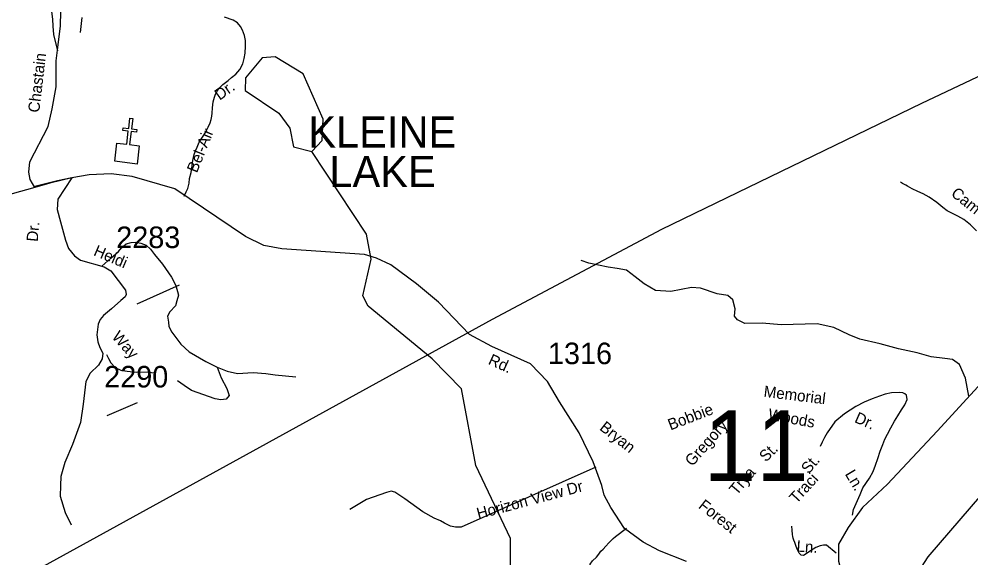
# Model space of a CAD drawing. Extents: x 884530 to 1028605, y 526725 to 653634.
# Drawn here: x 933277 to 938802, y 599861 to 602988 of the extents above; entities that cross this region are included whole.
import ezdxf

# ---------------------------------------------------------------- set-up
doc = ezdxf.new("R2010")
doc.units = 0
for name, color, linetype in [('Exist Cultural Church CELL', 7, 'Continuous'), ('Exist Hydrographic Bay Label', 7, 'Continuous'), ('Exist Hydrographic Creek Single Shore', 7, 'Continuous'), ('Exist Hydrographic Lake Shore Label', 7, 'Continuous'), ('Exist Hydrographic Misc Water Feature', 7, 'Continuous'), ('Exist Road Non-System Type 51', 7, 'Continuous'), ('Exist Road Non-System Type 51 Label', 7, 'Continuous'), ('Exist Road Secondary Structure Standard Bridge Number Label', 7, 'Continuous'), ('Exist Road Secondary Type 51 Attributed', 7, 'Continuous'), ('Exist Road Secondary Type 51 Label', 7, 'Continuous'), ('Exist Road Secondary Type 51 Number Label', 7, 'Continuous'), ('Exist Utilities Electrical Transmission Line', 7, 'Continuous')]:
    doc.layers.add(name, color=color, linetype=linetype)

msp = doc.modelspace()

# ---------------------------------------------------------------- linework, layer by layer
at = {"layer": 'Exist Cultural Church CELL'}
msp.add_lwpolyline([(933845.1, 602268), (933901.7, 602261.1), (933911, 602336.7), (933879.3, 602340.6), (933881.3, 602356.5), (933913, 602352.5), (933920.4, 602412.2), (933936.3, 602410.2), (933928.9, 602350.5), (933960.7, 602346.6), (933958.7, 602330.8), (933926.9, 602334.7), (933917.6, 602259.1), (933974.8, 602251.9), (933961.6, 602146.3), (933832, 602162.4)], close=True, dxfattribs=at)
at = {"layer": 'Exist Hydrographic Bay Label'}
msp.add_lwpolyline([(934976.3, 602218.6), (935036.9, 602283), (935041.4, 602407.6), (934925.6, 602669.2), (934762.5, 602767.7), (934687.2, 602762.6), (934591.3, 602646.3), (934588.8, 602574.2), (934784.1, 602442.4), (934847.7, 602355.7), (934869, 602247), (934976.3, 602218.6)], dxfattribs=at)
at = {"layer": 'Exist Hydrographic Creek Single Shore'}
msp.add_lwpolyline([(938351.1, 599435.9), (938336.6, 599483.1), (938348.1, 599555), (938392.5, 599626.4), (938476.5, 599748.7), (938552.7, 599868.4), (940361.8, 601967.9)], dxfattribs=at)
at = {"layer": 'Exist Hydrographic Misc Water Feature'}
msp.add_lwpolyline([(937055.5, 598005.6), (936694, 598262.6), (936567.5, 598458.8), (936498.7, 598860.5), (936270.6, 599242.4), (936174.7, 599362.5), (936128.5, 599698.2), (936129.9, 599973.8), (935928.2, 600397.9), (935844.3, 600842.6), (935675.3, 601016.6), (935302.6, 601322.7), (935271.5, 601382.4), (935320.8, 601594.7), (935292.6, 601739.7), (934976.3, 602218.6)], dxfattribs=at)
at = {"layer": 'Exist Road Non-System Type 51'}
for points in [[(933501.4, 602802.8), (933479, 602898.1), (933475.6, 602945.6), (933473, 602987.3), (933466.9, 603031.9), (933444.6, 603070.4), (933391.9, 603115), (933324.9, 603145.4), (933285.8, 603177.3), (933268.2, 603195), (933248.7, 603202.3), (933218.9, 603207.1), (933189, 603207.1), (933173.8, 603210.2), (933142.7, 603209), (933121.4, 603200.4), (933102.5, 603184.6), (933088, 603164.5), (933078.8, 603146.2), (933070.2, 603101.5)], [(933641.9, 602995.9), (933631.2, 602909.5)], [(934234.4, 601960), (934247.5, 601985.4), (934256, 602005.1), (934263.8, 602035.6), (934266.8, 602063), (934275.4, 602098.3), (934279.6, 602123.2), (934285.7, 602167.1), (934294, 602202.8), (934300.3, 602223.1), (934310.6, 602245.3), (934322.8, 602274.2), (934340.8, 602302.2), (934359.1, 602329.1), (934373.8, 602361.5), (934385.3, 602386.4), (934392.7, 602405.2), (934395.3, 602423.5), (934398.1, 602441), (934398.8, 602472.6), (934404.2, 602507), (934410.2, 602534), (934417.6, 602552.8), (934426.3, 602569.6), (934437.8, 602587.2), (934459.5, 602608.1), (934489.7, 602631), (934509.9, 602647.8), (934534.9, 602668.7), (934558.4, 602694.9), (934575.9, 602727.3), (934584, 602758.2), (934589.5, 602789.3), (934590.8, 602830.4), (934590.1, 602862.7), (934585.4, 602893), (934574, 602923.3), (934562.5, 602944.2), (934545, 602965.8), (934518.7, 602981.9), (934468.3, 602999.5)], [(933583, 602065.7), (933500.8, 602049), (933367.5, 602016.7)], [(938834.1, 601758.9), (938799.8, 601794.2), (938760.7, 601825.4), (938725.6, 601844.7), (938690.1, 601861.8), (938664.5, 601875.1), (938638.4, 601895.1), (938603, 601923.9), (938559.7, 601954.2), (938524.6, 601973.1), (938493.8, 601986.9), (938461.4, 602002.3), (938447.2, 602010), (938434.1, 602017.5), (938423.7, 602023.6), (938415.5, 602028.4), (938405.2, 602034.5), (938393.6, 602041.3)], [(933756.7, 601554), (933809.5, 601600.6), (933853.8, 601640.2), (933872.3, 601661.4), (933898.6, 601683.8), (933927, 601691.9), (933953.4, 601693.9), (933983.8, 601687.8), (934014.3, 601675.7), (934040.5, 601653.4), (934063.3, 601622.5), (934108.8, 601565.8), (934161.1, 601491.3), (934187.6, 601441.8), (934201.6, 601385.5), (934192.6, 601353.3), (934185.2, 601324.8), (934152.1, 601288.4), (934137.8, 601264.1), (934144, 601229.7), (934146, 601203.3), (934164.3, 601170.9), (934214.9, 601101.9), (934263.5, 601057.4), (934360.4, 601002), (934426.2, 600968.2)], [(938789.7, 600799.3), (938770.9, 600904.1), (938734.3, 600983.9), (938695.2, 601012.6), (938650.8, 601017.8), (938569.8, 601028.3), (938489, 601051.7), (938382, 601075.3), (938275, 601103.9), (938157.6, 601130.1), (938094.9, 601156.1), (938006.2, 601197.9), (937908.8, 601219.3), (937699.6, 601213.3), (937589.3, 601223.3), (937489.5, 601221.4), (937446.9, 601242.5), (937428.4, 601264.9), (937434, 601306.1), (937419.3, 601358.5), (937390.4, 601383.2), (937327.7, 601393.6), (937232, 601426.5), (937179, 601430.1), (937060.4, 601408.1), (936971.2, 601413.3), (936904.4, 601452.1), (936852.7, 601492.8), (936803.2, 601531.9), (936748.4, 601539.8), (936696.2, 601547.6), (936584, 601571.1), (936539.6, 601586.7)], [(933785, 601040.9), (933795, 601019), (933809.8, 600992.4), (933834.7, 600965.4), (933867.7, 600950.9), (933904.6, 600945.1), (933958.9, 600939.3), (934020.3, 600941.8), (934058.8, 600935.7)], [(934426.2, 600968.2), (934449.5, 600906.9), (934483.1, 600843.6), (934496.8, 600803.9), (934478.5, 600781.6), (934448, 600779), (934415.5, 600783.6), (934276.9, 600833), (934235.2, 600862.7), (934196.7, 600889.1)], [(934426.2, 600968.2), (934485.6, 600945), (934544.1, 600931.6), (934634.6, 600937.7), (934709.5, 600931.7), (934763.7, 600923.4), (934884, 600912.4)], [(938115.1, 600110.5), (938120.4, 600142.5), (938157.8, 600229.2), (938173.8, 600267.9), (938212.2, 600324.9), (938233.2, 600363.5), (938247.6, 600400.3), (938260.9, 600439), (938275.6, 600481.2), (938289.7, 600520.3), (938301.9, 600549.6), (938317.1, 600580.4), (938337, 600616.6), (938358.4, 600655.1), (938376.5, 600686.7), (938398, 600720.1), (938418.3, 600750), (938432.1, 600780.2), (938427.3, 600805.6), (938418, 600814.2), (938405.8, 600819.9), (938388.8, 600822), (938340, 600819), (938303.4, 600810.9), (938271.3, 600799.9), (938228.2, 600784.4), (938181.7, 600765.2), (938133.3, 600739.8), (938066.9, 600697.1), (938012.4, 600650.3), (937966.4, 600587.7), (937951.1, 600559.8), (937938.5, 600533.6), (937927, 600508.3)], [(936624, 600388.9), (935842.8, 600039.7), (935810.3, 600039.7), (935780, 600045.8), (935745.5, 600064.1), (935723.2, 600076.2), (935686.8, 600092.5), (935619.8, 600128.9), (935516.4, 600204), (935457.7, 600242.5), (935437.4, 600248.5), (935409, 600240.4), (935293.4, 600199.9), (935196.1, 600143.1)], [(936672.2, 599598.8), (936668, 599605.7), (936663.7, 599612.6), (936658.9, 599619.9), (936627.4, 599672.8), (936588.9, 599733.6), (936580.7, 599780.3), (936582.8, 599804.6), (936590.9, 599824.8), (936605, 599845.1), (936628.1, 599865.9), (936641, 599883.7), (936654.2, 599899.8), (936666.3, 599913), (936682.2, 599929.5), (936700.3, 599948.6), (936715.6, 599964.6), (936725.6, 599974.1), (936737.7, 599985.3), (936802.2, 600034.5)], [(938019.2, 599888.6), (937963, 599935), (937955.9, 599935.2), (937946.3, 599934.8), (937927.2, 599931.9), (937901.4, 599922.6), (937865.3, 599898.4), (937845.5, 599884.7), (937829.1, 599876.5), (937815.9, 599877.2), (937804.2, 599889.9), (937794.7, 599909.3), (937787.9, 599927.7), (937783.5, 599939.1), (937778.7, 599951.7), (937774.1, 599965.1), (937770.6, 599975.7), (937768, 599986), (937765.7, 599997.1), (937763.4, 600021.6), (937762.8, 600045)]]:
    msp.add_lwpolyline(points, dxfattribs=at)
at = {"layer": 'Exist Road Secondary Type 51 Attributed'}
for points in [[(933368.1, 602011.3), (933341.1, 602056.6), (933334.4, 602099), (933340.2, 602158.7), (933445.2, 602365.2), (933469.8, 602467.1), (933491.7, 602594), (933492.2, 602746.3), (933504.5, 602839.2), (933516.9, 602948.1), (933519.4, 603032.2), (933518.2, 603164.9), (933529.2, 603455.4), (933528.5, 603641.1), (933547.5, 603723.4), (933563.9, 603778.7), (933596.6, 603823.6), (933661.7, 603874.8), (933724.4, 603920)], [(939270.6, 603612.8), (939342.5, 603288.1), (939402.9, 603060.3), (939444.7, 602920.9), (939514.3, 602776.8), (939653.7, 602549), (939811.6, 602298), (939881.3, 602186.5), (939918.5, 602126.1), (939923.1, 602061), (939913.8, 602000.6), (939848.8, 601907.6), (939686.2, 601744.9), (939148.5, 601181.7), (938972, 600995.8), (938605.1, 600596), (938317.1, 600289.3), (938173.1, 600154.5), (938089.5, 600038.3), (938033.7, 599940.7), (938033.7, 599843.1), (938052.3, 599768.7), (938103.1, 599712.8)], [(933582.2, 602065.8), (933456.2, 602034.9), (933368.1, 602011.3)], [(933582.2, 602065.8), (933502.2, 601943), (933497.2, 601883.6), (933517, 601811.9), (933546.6, 601704.6), (933564.4, 601656), (933598.1, 601613.6), (933632.8, 601589.5), (933770.9, 601550.5), (933809.4, 601526.4), (933893.6, 601414.2), (933897.5, 601389.2), (933891.7, 601376.7), (933867.7, 601354.5), (933813.3, 601307.4), (933766.3, 601267.8), (933747.3, 601244.7), (933736.6, 601218.3), (933729, 601156.1), (933733.6, 601115.1), (933746.1, 601082.3), (933762.5, 601049.6), (933759.6, 601016.8)], [(937151.3, 599841), (936994.3, 599902.1), (936900.1, 599952.1), (936790.6, 600032.1), (936712.3, 600153.1), (936672.2, 600225.1), (936659.7, 600281.2), (936608.1, 600419), (936528.4, 600587.3), (936412.6, 600766.9), (936343, 600885.7), (936244.4, 600986.8), (936021, 601087.2), (935890.9, 601158), (935710.3, 601345.7), (935584, 601452.2), (935434.4, 601561.7), (935351.7, 601600.2), (935282.5, 601621.4), (934801.5, 601653.9), (934696.5, 601674.3), (934591.1, 601727), (934181.8, 602002), (933932.6, 602073.5), (933812.3, 602089.8), (933683.3, 602084.1), (933582.2, 602065.8)], [(933368.1, 602011.3), (933151, 601950.5), (933005.1, 601901), (932893, 601873.6), (932717.4, 601836.4), (932566.3, 601813.2), (932441.3, 601798.7), (932294.5, 601806.7), (932174, 601820.4), (932079.4, 601830.6), (931973.6, 601840.6), (931886.4, 601843.9)], [(933759.6, 601016.8), (933738, 600980.7), (933689.8, 600933.5), (933664.8, 600885.4), (933649.4, 600753.4), (933634, 600646.5), (933587.3, 600519.9), (933542.1, 600414.9), (933518.5, 600334.5), (933516.6, 600281.5), (933515.6, 600219.9), (933544.5, 600125.5), (933579.6, 600052.8)]]:
    msp.add_lwpolyline(points, dxfattribs=at)
at = {"layer": 'Exist Road Secondary Type 51 Label'}
for points in [[(934205.6, 601443.5), (933960.1, 601333.2)], [(933961.9, 600761.9), (933786.6, 600686.7)]]:
    msp.add_lwpolyline(points, dxfattribs=at)
at = {"layer": 'Exist Utilities Electrical Transmission Line'}
msp.add_lwpolyline([(918905.7, 589268.1), (918986.5, 589372.8), (920148.5, 591918.2), (920633.6, 592933.7), (921546.5, 594793.7), (922104.4, 595005.6), (925953.5, 596402.4), (927005.3, 596784.2), (929643.6, 597742), (932587.5, 599357.8), (936025.5, 601245.9), (937007.3, 601768.3), (938516.5, 602500.6), (939519.3, 602974)], dxfattribs=at)

# ---------------------------------------------------------------- texts
at = {"layer": 'Exist Hydrographic Lake Shore Label'}
for s, p in [('KLEINE', (934955.5, 602242.5)), ('KLEINE', (934955.5, 602242.5)), ('LAKE', (935078, 602012.8)), ('LAKE', (935078, 602012.8))]:
    msp.add_text(s, height=180.45, dxfattribs=at).set_placement(p)
at = {"layer": 'Exist Road Non-System Type 51 Label'}
for s, height, rotation, p in [('Dr.', 65.62, 35.4084, (934441, 602513.7)), ('Bel-Air', 65.62, 67.9958, (934309, 602091.4)), ("Cam's", 65.62, 321.1656, (938681, 601966.9)), ('Dr.', 65.62, 84.762, (933384.8, 601693.8)), ('Memorial', 65.62, 353.0863, (937596, 600796.2)), ('Bobbie', 65.62, 20.9799, (937057.7, 600600.8)), ('Woods', 65.62, 349.692, (937620.7, 600664.7)), ('Dr.', 65.62, 336.1871, (938120.9, 600650.8)), ('Bryan', 65.62, 321.6576, (936641.4, 600608.6)), ('Gregory', 65.62, 48.4776, (937184, 600388.6)), ('St.', 65.62, 44.3354, (937610.9, 600414.1)), ('St.', 65.62, 49.6448, (937859.4, 600344.4)), ('Trya', 65.62, 49.4937, (937442.1, 600221)), ('Traci', 65.62, 47.6118, (937789.3, 600172.3)), ('Ln.', 65.62, 300.9554, (938068, 600348.5)), ('Horizon View Dr', 65.617, 14.9407, (935942.6, 600085.8)), ('Forest', 65.62, 321.6574, (937215.1, 600154.8)), ('Ln.', 65.62, 356.3075, (937788, 599898.3))]:
    msp.add_text(s, height=height, rotation=rotation, dxfattribs=at).set_placement(p)
at = {"layer": 'Exist Road Secondary Structure Standard Bridge Number Label'}
msp.add_text('11', height=410.1, dxfattribs=at).set_placement((937249.8, 600307.4))
at = {"layer": 'Exist Road Secondary Type 51 Label'}
for s, rotation, p in [('Chastain', 83.2675, (933393.6, 602442.7)), ('Heidi', 336.7483, (933704.5, 601619.1)), ('Way', 311.8738, (933811.4, 601141.8)), ('Rd.', 335.5289, (935994.8, 600988))]:
    msp.add_text(s, height=65.62, rotation=rotation, dxfattribs=at).set_placement(p)
at = {"layer": 'Exist Road Secondary Type 51 Number Label'}
for s, p in [('2283', (933840.8, 601659.1)), ('1316', (936346.6, 600985.6)), ('2290', (933771, 600850.3))]:
    msp.add_text(s, height=125, dxfattribs=at).set_placement(p)

doc.saveas('drawing.dxf')
